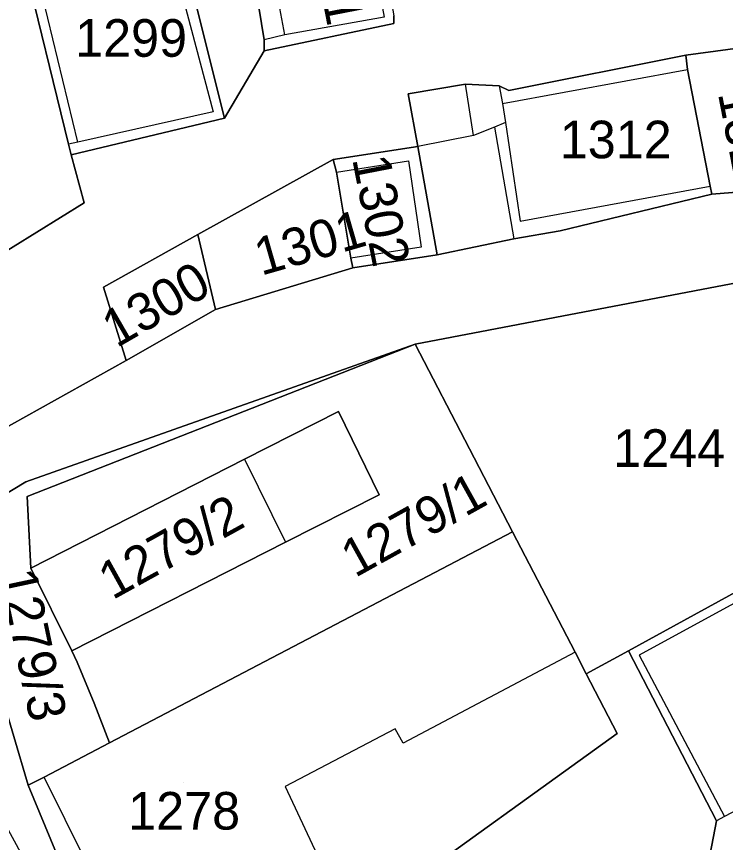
# Model space of a CAD drawing. Extents: x -263943 to -261149, y -1236934 to -1230686.
# Drawn here: x -263072.54 to -263034.85, y -1235359.02 to -1235315.1 of the extents above; entities that cross this region are included whole.
import ezdxf

# ---------------------------------------------------------------- set-up
doc = ezdxf.new("R2010")
doc.units = 0
for name, color, linetype in [('body_kn', 7, 'Continuous'), ('kladpar_druhypozemkov', 7, 'Continuous'), ('kladpar_hranice', 7, 'Continuous'), ('kladpar_parcelnecisla', 7, 'Continuous'), ('kladpar_plochy', 7, 'Continuous'), ('zappar_hrandruhpozemk', 7, 'Continuous')]:
    doc.layers.add(name, color=color, linetype=linetype)

msp = doc.modelspace()

# ---------------------------------------------------------------- linework, layer by layer
at = {"layer": 'body_kn'}
for p, q in [((-263053, -1235315.14), (-263053, -1235315.14)), ((-263052.49, -1235315.48), (-263052.49, -1235315.48)), ((-263052.49, -1235315.48), (-263052.49, -1235315.48)), ((-263058.27, -1235316.08), (-263058.27, -1235316.08)), ((-263058.27, -1235316.08), (-263058.27, -1235316.08)), ((-263059.37, -1235316.34), (-263059.37, -1235316.34)), ((-263059.37, -1235316.93), (-263059.37, -1235316.93)), ((-263036.95, -1235317.16), (-263036.95, -1235317.16)), ((-263036.87, -1235317.92), (-263036.87, -1235317.92)), ((-263048.67, -1235318.7), (-263048.67, -1235318.7)), ((-263051.72, -1235319.21), (-263051.72, -1235319.21)), ((-263046.88, -1235318.78), (-263046.88, -1235318.78)), ((-263046.88, -1235318.78), (-263046.88, -1235318.78)), ((-263046.37, -1235319.04), (-263046.37, -1235319.04)), ((-263046.71, -1235319.72), (-263046.71, -1235319.72)), ((-263062.08, -1235320.16), (-263062.08, -1235320.16)), ((-263061.48, -1235320.5), (-263061.48, -1235320.5)), ((-263046.54, -1235320.73), (-263046.54, -1235320.73)), ((-263047.13, -1235320.99), (-263047.13, -1235320.99)), ((-263047.13, -1235320.99), (-263047.13, -1235320.99)), ((-263069.29, -1235321.78), (-263069.29, -1235321.78)), ((-263048.24, -1235321.42), (-263048.24, -1235321.42)), ((-263048.24, -1235321.42), (-263048.24, -1235321.42)), ((-263069.77, -1235321.89), (-263069.77, -1235321.89)), ((-263051.21, -1235322.01), (-263051.21, -1235322.01)), ((-263069.63, -1235322.46), (-263069.63, -1235322.46)), ((-263055.7, -1235322.7), (-263055.7, -1235322.7)), ((-263051.71, -1235322.78), (-263051.71, -1235322.78)), ((-263055.53, -1235323.37), (-263055.53, -1235323.37)), ((-263055.53, -1235323.37), (-263055.53, -1235323.37)), ((-263035.67, -1235324.12), (-263035.67, -1235324.12)), ((-263035.67, -1235324.12), (-263035.67, -1235324.12)), ((-263035.58, -1235324.54), (-263035.58, -1235324.54)), ((-263035.58, -1235324.54), (-263035.58, -1235324.54)), ((-263068.94, -1235325), (-263068.94, -1235325)), ((-263045.76, -1235325.99), (-263045.76, -1235325.99)), ((-263043.64, -1235326.5), (-263043.64, -1235326.5)), ((-263062.91, -1235326.69), (-263062.91, -1235326.69)), ((-263046.1, -1235326.93), (-263046.1, -1235326.93)), ((-263051.02, -1235327.36), (-263051.02, -1235327.36)), ((-263054.76, -1235327.95), (-263054.76, -1235327.95)), ((-263054.76, -1235327.95), (-263054.76, -1235327.95)), ((-263050.17, -1235327.78), (-263050.17, -1235327.78)), ((-263054.67, -1235328.46), (-263054.67, -1235328.46)), ((-263054.67, -1235328.46), (-263054.67, -1235328.46)), ((-263067.91, -1235329.5), (-263067.91, -1235329.5)), ((-263067.91, -1235329.5), (-263067.91, -1235329.5)), ((-263061.97, -1235330.68), (-263061.97, -1235330.68)), ((-263051.35, -1235332.53), (-263051.35, -1235332.53)), ((-263051.35, -1235332.53), (-263051.35, -1235332.53)), ((-263066.72, -1235333.4), (-263066.72, -1235333.4)), ((-263055.42, -1235336.1), (-263055.42, -1235336.1)), ((-263048.46, -1235338.09), (-263048.46, -1235338.09)), ((-263060.42, -1235338.64), (-263060.42, -1235338.64)), ((-263060.42, -1235338.64), (-263060.42, -1235338.64)), ((-263072.05, -1235339.85), (-263072.05, -1235339.85)), ((-263071.98, -1235340.63), (-263071.98, -1235340.63)), ((-263053.27, -1235340.53), (-263053.27, -1235340.53)), ((-263053.27, -1235340.53), (-263053.27, -1235340.53)), ((-263046.17, -1235342.51), (-263046.17, -1235342.51)), ((-263058.24, -1235343.06), (-263058.24, -1235343.06)), ((-263071.78, -1235344.43), (-263071.78, -1235344.43)), ((-263071.78, -1235344.43), (-263071.78, -1235344.43)), ((-263069.6, -1235348.83), (-263069.6, -1235348.83)), ((-263069.6, -1235348.83), (-263069.6, -1235348.83)), ((-263042.84, -1235348.91), (-263042.84, -1235348.91)), ((-263042.84, -1235348.91), (-263042.84, -1235348.91)), ((-263040.01, -1235348.83), (-263040.01, -1235348.83)), ((-263040.01, -1235348.83), (-263040.01, -1235348.83)), ((-263039.43, -1235349.06), (-263039.43, -1235349.06)), ((-263069.31, -1235349.43), (-263069.31, -1235349.43)), ((-263042.25, -1235350.05), (-263042.25, -1235350.05)), ((-263068.42, -1235351.61), (-263068.42, -1235351.61)), ((-263052.41, -1235352.98), (-263052.41, -1235352.98)), ((-263040.61, -1235353.22), (-263040.61, -1235353.22)), ((-263040.61, -1235353.22), (-263040.61, -1235353.22)), ((-263067.6, -1235353.73), (-263067.6, -1235353.73)), ((-263067.6, -1235353.73), (-263067.6, -1235353.73)), ((-263051.98, -1235353.74), (-263051.98, -1235353.74)), ((-263071.08, -1235355.55), (-263071.08, -1235355.55)), ((-263071.08, -1235355.55), (-263071.08, -1235355.55)), ((-263071.93, -1235355.97), (-263071.93, -1235355.97)), ((-263058.26, -1235356.04), (-263058.26, -1235356.04)), ((-263034.9, -1235357.65), (-263034.9, -1235357.65)), ((-263034.9, -1235357.65), (-263034.9, -1235357.65)), ((-263035.33, -1235357.88), (-263035.33, -1235357.88)), ((-263035.33, -1235357.88), (-263035.33, -1235357.88))]:
    msp.add_line(p, q, dxfattribs=at)
at = {"layer": 'kladpar_druhypozemkov'}
for p, q in [((-263066.39, -1235315.3), (-263066.39, -1235315.3)), ((-263041.38, -1235320.84), (-263041.38, -1235320.84)), ((-263052.74, -1235324.61), (-263052.74, -1235324.61)), ((-263057.64, -1235326.64), (-263057.64, -1235326.64)), ((-263065.56, -1235329.7), (-263065.56, -1235329.7)), ((-263037.91, -1235337.6), (-263037.91, -1235337.6)), ((-263051.72, -1235341.35), (-263051.72, -1235341.35)), ((-263064.6, -1235342.41), (-263064.6, -1235342.41)), ((-263063.64, -1235355.84), (-263063.64, -1235355.84))]:
    msp.add_line(p, q, dxfattribs=at)
at = {"layer": 'kladpar_hranice'}
for p, q in [((-263071.78, -1235344.43), (-263069.6, -1235348.83)), ((-263067.6, -1235353.73), (-263071.08, -1235355.55))]:
    msp.add_line(p, q, dxfattribs=at)
for points in [[(-263077.09, -1235287.59), (-263076.56, -1235293.44), (-263074.42, -1235303.12), (-263073.23, -1235307.78), (-263072.2, -1235311.94), (-263069.77, -1235321.89), (-263069.63, -1235322.46), (-263068.94, -1235325), (-263073.99, -1235328.12), (-263079.65, -1235309.28), (-263080.46, -1235306.96), (-263081.25, -1235307.15), (-263082.57, -1235302.45), (-263083.29, -1235297.53), (-263085.04, -1235281.06), (-263090.03, -1235232.8), (-263085.63, -1235231.02), (-263083.86, -1235245.51), (-263080.52, -1235267.91), (-263079.05, -1235278.51), (-263078.71, -1235279.36), (-263077.09, -1235287.59)], [(-263052.49, -1235315.48), (-263059.37, -1235316.93), (-263059.37, -1235316.34), (-263060.06, -1235312.09), (-263060.83, -1235307.77), (-263059.85, -1235307.58), (-263054.52, -1235306.54), (-263054, -1235306.44), (-263052.49, -1235315.06), (-263052.49, -1235315.48)], [(-263064.22, -1235312.1), (-263063.62, -1235311.93), (-263061.48, -1235320.5), (-263069.63, -1235322.46), (-263069.77, -1235321.89), (-263072.2, -1235311.94), (-263071.68, -1235311.81), (-263066.81, -1235310.58), (-263066.32, -1235310.46), (-263065.83, -1235312.52), (-263064.22, -1235312.1)], [(-263060.06, -1235312.09), (-263059.37, -1235316.34), (-263059.37, -1235316.93), (-263061.48, -1235320.5), (-263063.62, -1235311.93)], [(-263033.14, -1235316.65), (-263036.95, -1235317.16), (-263046.37, -1235319.04), (-263046.88, -1235318.78), (-263048.67, -1235318.7), (-263051.72, -1235319.21), (-263051.21, -1235322.01), (-263055.7, -1235322.7), (-263062.91, -1235326.69), (-263067.91, -1235329.5), (-263066.72, -1235333.4), (-263075.87, -1235338.5), (-263082.06, -1235341.9), (-263093.18, -1235342.76), (-263086.47, -1235334.72), (-263083.29, -1235333), (-263078.88, -1235330.62), (-263073.99, -1235328.12), (-263068.94, -1235325), (-263069.63, -1235322.46), (-263061.48, -1235320.5), (-263059.37, -1235316.93), (-263052.49, -1235315.48), (-263052.49, -1235315.06)], [(-263035.67, -1235324.12), (-263036.87, -1235317.92), (-263036.95, -1235317.16), (-263033.14, -1235316.65), (-263032.27, -1235324.28), (-263035.58, -1235324.54), (-263035.67, -1235324.12)], [(-263035.58, -1235324.54), (-263043.64, -1235326.5), (-263046.1, -1235326.93), (-263050.17, -1235327.78), (-263051.21, -1235322.01), (-263051.72, -1235319.21), (-263048.67, -1235318.7), (-263046.88, -1235318.78), (-263046.37, -1235319.04), (-263036.95, -1235317.16), (-263036.87, -1235317.92), (-263035.67, -1235324.12), (-263035.58, -1235324.54)], [(-263054.76, -1235327.95), (-263055.53, -1235323.37), (-263055.7, -1235322.7), (-263051.21, -1235322.01), (-263050.17, -1235327.78), (-263054.67, -1235328.46), (-263054.76, -1235327.95)], [(-263054.67, -1235328.46), (-263061.97, -1235330.68), (-263062.91, -1235326.69), (-263055.7, -1235322.7), (-263055.53, -1235323.37), (-263054.76, -1235327.95), (-263054.67, -1235328.46)], [(-263032.6, -1235328.95), (-263051.35, -1235332.53), (-263072.05, -1235339.85), (-263074.17, -1235341.13), (-263075.78, -1235342.65), (-263079.85, -1235346.14), (-263081.03, -1235347.24), (-263082.06, -1235341.9), (-263075.87, -1235338.5), (-263066.72, -1235333.4), (-263061.97, -1235330.68), (-263054.67, -1235328.46), (-263050.17, -1235327.78), (-263046.1, -1235326.93), (-263043.64, -1235326.5), (-263035.58, -1235324.54), (-263032.27, -1235324.28)], [(-263067.91, -1235329.5), (-263062.91, -1235326.69), (-263061.97, -1235330.68), (-263066.72, -1235333.4), (-263067.91, -1235329.5)], [(-263040.01, -1235348.83), (-263042.25, -1235350.05), (-263042.84, -1235348.91), (-263046.17, -1235342.51), (-263048.46, -1235338.09), (-263051.35, -1235332.53), (-263032.6, -1235328.95), (-263026.46, -1235341.41), (-263029.88, -1235343.29), (-263040.01, -1235348.83)], [(-263071.08, -1235355.55), (-263071.93, -1235355.97), (-263073.47, -1235350.8), (-263075.78, -1235342.65), (-263074.17, -1235341.13), (-263072.05, -1235339.85), (-263051.35, -1235332.53)], [(-263051.35, -1235332.53), (-263071.98, -1235340.63), (-263071.78, -1235344.43)], [(-263071.78, -1235344.43), (-263071.98, -1235340.63), (-263051.35, -1235332.53)], [(-263051.35, -1235332.53), (-263048.46, -1235338.09), (-263046.17, -1235342.51), (-263067.6, -1235353.73)], [(-263053.27, -1235340.53), (-263058.24, -1235343.06), (-263069.6, -1235348.83), (-263071.78, -1235344.43), (-263060.42, -1235338.64), (-263055.42, -1235336.1), (-263053.27, -1235340.53)], [(-263069.6, -1235348.83), (-263058.24, -1235343.06), (-263053.27, -1235340.53), (-263055.42, -1235336.1), (-263060.42, -1235338.64), (-263071.78, -1235344.43)], [(-263022.05, -1235350.03), (-263018.87, -1235356.25), (-263034.8, -1235364.66), (-263041.47, -1235368.38), (-263059.41, -1235378.39), (-263061.17, -1235379.37), (-263062.02, -1235377.85), (-263036.34, -1235363.14), (-263035.33, -1235357.88), (-263040.01, -1235348.83), (-263029.88, -1235343.29), (-263026.46, -1235341.41), (-263025.31, -1235343.66), (-263022.05, -1235350.03)], [(-263065.6, -1235371.23), (-263071.32, -1235361.4), (-263076.09, -1235352.67), (-263079.85, -1235346.14), (-263075.78, -1235342.65), (-263073.47, -1235350.8), (-263071.93, -1235355.97), (-263065.6, -1235371.23)], [(-263040.61, -1235353.22), (-263065.6, -1235371.23), (-263071.93, -1235355.97), (-263071.08, -1235355.55), (-263067.6, -1235353.73), (-263046.17, -1235342.51), (-263042.84, -1235348.91), (-263042.25, -1235350.05), (-263040.61, -1235353.22)], [(-263069.6, -1235348.83), (-263069.31, -1235349.43), (-263068.42, -1235351.61), (-263067.6, -1235353.73)], [(-263067.6, -1235353.73), (-263068.42, -1235351.61), (-263069.31, -1235349.43), (-263069.6, -1235348.83)], [(-263035.33, -1235357.88), (-263036.34, -1235363.14), (-263062.02, -1235377.85), (-263065.6, -1235371.23), (-263040.61, -1235353.22), (-263042.25, -1235350.05), (-263040.01, -1235348.83), (-263035.33, -1235357.88)]]:
    msp.add_lwpolyline(points, dxfattribs=at)
at = {"layer": 'kladpar_plochy'}
for points in [[(-263077.09, -1235287.59), (-263076.56, -1235293.44), (-263074.42, -1235303.12), (-263073.23, -1235307.78), (-263072.2, -1235311.94), (-263069.77, -1235321.89), (-263069.63, -1235322.46), (-263068.94, -1235325), (-263073.99, -1235328.12), (-263079.65, -1235309.28), (-263080.46, -1235306.96), (-263081.25, -1235307.15), (-263082.57, -1235302.45), (-263083.29, -1235297.53), (-263085.04, -1235281.06), (-263090.03, -1235232.8), (-263085.63, -1235231.02), (-263083.86, -1235245.51), (-263080.52, -1235267.91), (-263079.05, -1235278.51), (-263078.71, -1235279.36)], [(-263052.49, -1235315.48), (-263059.37, -1235316.93), (-263059.37, -1235316.34), (-263060.06, -1235312.09), (-263060.83, -1235307.77), (-263059.85, -1235307.58), (-263054.52, -1235306.54), (-263054, -1235306.44), (-263052.49, -1235315.06)], [(-263064.22, -1235312.1), (-263063.62, -1235311.93), (-263061.48, -1235320.5), (-263069.63, -1235322.46), (-263069.77, -1235321.89), (-263072.2, -1235311.94), (-263071.68, -1235311.81), (-263066.81, -1235310.58), (-263066.32, -1235310.46), (-263065.83, -1235312.52)], [(-263035.67, -1235324.12), (-263036.87, -1235317.92), (-263036.95, -1235317.16), (-263033.14, -1235316.65), (-263032.27, -1235324.28), (-263035.58, -1235324.54)], [(-263035.58, -1235324.54), (-263043.64, -1235326.5), (-263046.1, -1235326.93), (-263050.17, -1235327.78), (-263051.21, -1235322.01), (-263051.72, -1235319.21), (-263048.67, -1235318.7), (-263046.88, -1235318.78), (-263046.37, -1235319.04), (-263036.95, -1235317.16), (-263036.87, -1235317.92), (-263035.67, -1235324.12)], [(-263054.76, -1235327.95), (-263055.53, -1235323.37), (-263055.7, -1235322.7), (-263051.21, -1235322.01), (-263050.17, -1235327.78), (-263054.67, -1235328.46)], [(-263054.67, -1235328.46), (-263061.97, -1235330.68), (-263062.91, -1235326.69), (-263055.7, -1235322.7), (-263055.53, -1235323.37), (-263054.76, -1235327.95)], [(-263067.91, -1235329.5), (-263062.91, -1235326.69), (-263061.97, -1235330.68), (-263066.72, -1235333.4)], [(-263040.01, -1235348.83), (-263042.25, -1235350.05), (-263042.84, -1235348.91), (-263046.17, -1235342.51), (-263048.46, -1235338.09), (-263051.35, -1235332.53), (-263032.6, -1235328.95), (-263026.46, -1235341.41), (-263029.88, -1235343.29)], [(-263071.08, -1235355.55), (-263071.93, -1235355.97), (-263073.47, -1235350.8), (-263075.78, -1235342.65), (-263074.17, -1235341.13), (-263072.05, -1235339.85), (-263051.35, -1235332.53), (-263071.98, -1235340.63), (-263071.78, -1235344.43), (-263069.6, -1235348.83), (-263069.31, -1235349.43), (-263068.42, -1235351.61), (-263067.6, -1235353.73)], [(-263051.35, -1235332.53), (-263048.46, -1235338.09), (-263046.17, -1235342.51), (-263067.6, -1235353.73), (-263068.42, -1235351.61), (-263069.31, -1235349.43), (-263069.6, -1235348.83), (-263058.24, -1235343.06), (-263053.27, -1235340.53), (-263055.42, -1235336.1), (-263060.42, -1235338.64), (-263071.78, -1235344.43), (-263071.98, -1235340.63)], [(-263053.27, -1235340.53), (-263058.24, -1235343.06), (-263069.6, -1235348.83), (-263071.78, -1235344.43), (-263060.42, -1235338.64), (-263055.42, -1235336.1)], [(-263022.05, -1235350.03), (-263018.87, -1235356.25), (-263034.8, -1235364.66), (-263041.47, -1235368.38), (-263059.41, -1235378.39), (-263061.17, -1235379.37), (-263062.02, -1235377.85), (-263036.34, -1235363.14), (-263035.33, -1235357.88), (-263040.01, -1235348.83), (-263029.88, -1235343.29), (-263026.46, -1235341.41), (-263025.31, -1235343.66)], [(-263065.6, -1235371.23), (-263071.32, -1235361.4), (-263076.09, -1235352.67), (-263079.85, -1235346.14), (-263075.78, -1235342.65), (-263073.47, -1235350.8), (-263071.93, -1235355.97)], [(-263040.61, -1235353.22), (-263065.6, -1235371.23), (-263071.93, -1235355.97), (-263071.08, -1235355.55), (-263067.6, -1235353.73), (-263046.17, -1235342.51), (-263042.84, -1235348.91), (-263042.25, -1235350.05)], [(-263035.33, -1235357.88), (-263036.34, -1235363.14), (-263062.02, -1235377.85), (-263065.6, -1235371.23), (-263040.61, -1235353.22), (-263042.25, -1235350.05), (-263040.01, -1235348.83)]]:
    msp.add_lwpolyline(points, close=True, dxfattribs=at)
for points in [[(-263060.06, -1235312.09), (-263059.37, -1235316.34), (-263059.37, -1235316.93), (-263061.48, -1235320.5), (-263063.62, -1235311.93)], [(-263033.14, -1235316.65), (-263036.95, -1235317.16), (-263046.37, -1235319.04), (-263046.88, -1235318.78), (-263048.67, -1235318.7), (-263051.72, -1235319.21), (-263051.21, -1235322.01), (-263055.7, -1235322.7), (-263062.91, -1235326.69), (-263067.91, -1235329.5), (-263066.72, -1235333.4), (-263075.87, -1235338.5), (-263082.06, -1235341.9), (-263093.18, -1235342.76), (-263086.47, -1235334.72), (-263083.29, -1235333), (-263078.88, -1235330.62), (-263073.99, -1235328.12), (-263068.94, -1235325), (-263069.63, -1235322.46), (-263061.48, -1235320.5), (-263059.37, -1235316.93), (-263052.49, -1235315.48), (-263052.49, -1235315.06)], [(-263032.6, -1235328.95), (-263051.35, -1235332.53), (-263072.05, -1235339.85), (-263074.17, -1235341.13), (-263075.78, -1235342.65), (-263079.85, -1235346.14), (-263081.03, -1235347.24), (-263082.06, -1235341.9), (-263075.87, -1235338.5), (-263066.72, -1235333.4), (-263061.97, -1235330.68), (-263054.67, -1235328.46), (-263050.17, -1235327.78), (-263046.1, -1235326.93), (-263043.64, -1235326.5), (-263035.58, -1235324.54), (-263032.27, -1235324.28)]]:
    msp.add_lwpolyline(points, dxfattribs=at)
at = {"layer": 'zappar_hrandruhpozemk'}
for p, q in [((-263054.52, -1235306.54), (-263053, -1235315.14)), ((-263058.27, -1235316.08), (-263059.85, -1235307.58)), ((-263069.29, -1235321.78), (-263071.68, -1235311.81)), ((-263064.22, -1235312.1), (-263062.08, -1235320.16)), ((-263046.71, -1235319.72), (-263036.87, -1235317.92)), ((-263048.24, -1235321.42), (-263048.67, -1235318.7)), ((-263046.88, -1235318.78), (-263046.71, -1235319.72)), ((-263046.71, -1235319.72), (-263046.54, -1235320.73)), ((-263062.08, -1235320.16), (-263069.29, -1235321.78)), ((-263047.13, -1235320.99), (-263046.1, -1235326.93)), ((-263069.29, -1235321.78), (-263069.77, -1235321.89)), ((-263055.53, -1235323.37), (-263051.71, -1235322.78)), ((-263051.71, -1235322.78), (-263051.02, -1235327.36)), ((-263051.02, -1235327.36), (-263054.76, -1235327.95)), ((-263060.42, -1235338.64), (-263058.24, -1235343.06)), ((-263029.66, -1235343.7), (-263039.43, -1235349.06)), ((-263039.43, -1235349.06), (-263034.9, -1235357.65)), ((-263025.07, -1235352.35), (-263034.9, -1235357.65)), ((-263066.47, -1235364.79), (-263071.08, -1235355.55)), ((-263034.9, -1235357.65), (-263035.33, -1235357.88))]:
    msp.add_line(p, q, dxfattribs=at)
for points in [[(-263053, -1235315.14), (-263058.27, -1235316.08), (-263059.37, -1235316.34)], [(-263046.54, -1235320.73), (-263047.13, -1235320.99), (-263048.24, -1235321.42), (-263051.21, -1235322.01)], [(-263046.54, -1235320.73), (-263045.76, -1235325.99), (-263035.67, -1235324.12)], [(-263042.84, -1235348.91), (-263051.98, -1235353.74), (-263052.41, -1235352.98), (-263058.26, -1235356.04), (-263056.55, -1235359.68)]]:
    msp.add_lwpolyline(points, dxfattribs=at)

# ---------------------------------------------------------------- texts
at = {"layer": 'kladpar_parcelnecisla'}
for s, rotation, p in [('1303/1', 281, (-263057.556, -1235307.642)), ('1313', 281, (-263035.258, -1235319.191)), ('1302', 281, (-263054.699, -1235322.673)), ('1301', 16, (-263059.535, -1235328.89)), ('1300', 30, (-263067.222, -1235332.749)), ('1279/1', 29, (-263054.545, -1235344.968)), ('1279/2', 29, (-263067.439, -1235346.149)), ('1279/3', 282, (-263073.491, -1235344.706))]:
    msp.add_text(s, height=2, rotation=rotation, dxfattribs=at).set_placement(p)
for s, p in [('1299', (-263069.427, -1235317.24)), ('1312', (-263043.66, -1235322.64)), ('1244', (-263040.817, -1235339.05)), ('1278', (-263066.604, -1235358.34))]:
    msp.add_text(s, height=2, dxfattribs=at).set_placement(p)

doc.saveas('drawing.dxf')
